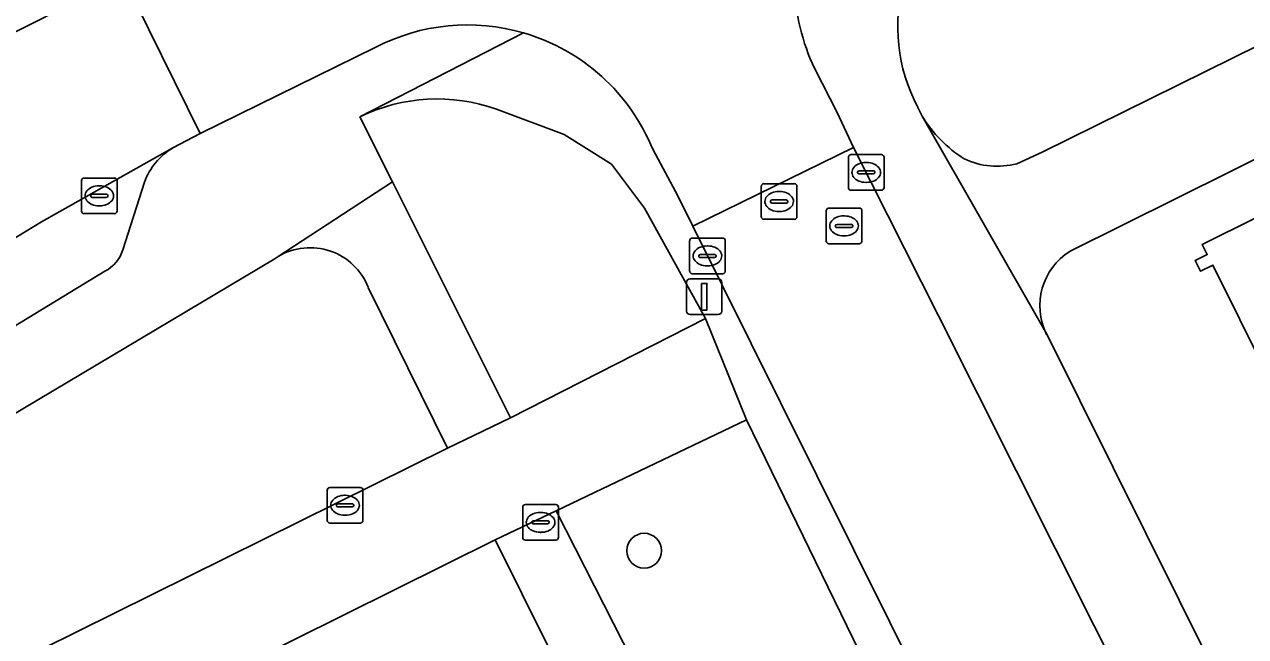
# Model space of a CAD drawing. Extents: x 157793 to 159380, y 380877 to 382313.
# Drawn here: x 158297.85 to 158332.13, y 381469.68 to 381486.85 of the extents above; entities that cross this region are included whole.
import ezdxf

# ---------------------------------------------------------------- set-up
doc = ezdxf.new("R2010")
doc.units = 0
for name, color, linetype in [('IMGEO_Boom', 7, 'Continuous'), ('IMGEO_Brandkraan', 7, 'Continuous'), ('IMGEO_Erf', 7, 'Continuous'), ('IMGEO_Groenvoorziening', 7, 'Continuous'), ('IMGEO_Kolk', 7, 'Continuous'), ('IMGEO_Lichtmast', 7, 'Continuous'), ('IMGEO_Pand', 7, 'Continuous'), ('IMGEO_Parkeervlak_open', 7, 'Continuous'), ('IMGEO_Rijbaan_lokaal_open', 7, 'Continuous'), ('IMGEO_Rioolput', 7, 'Continuous'), ('IMGEO_Voetpad_open', 7, 'Continuous')]:
    doc.layers.add(name, color=color, linetype=linetype)

msp = doc.modelspace()

# ---------------------------------------------------------------- linework, layer by layer
at = {"layer": 'IMGEO_Boom'}
msp.add_circle((158315.249, 381472.086), 0.489, dxfattribs=at)
at = {"layer": 'IMGEO_Brandkraan'}
for p, q in [((158311.915, 381473.382), (158312.767, 381473.382)), ((158311.84, 381472.456), (158311.84, 381473.308)), ((158312.328, 381473.162), (158312.353, 381473.162)), ((158312.841, 381473.308), (158312.841, 381472.456)), ((158312.099, 381472.876), (158312.099, 381472.888)), ((158312.537, 381472.839), (158312.139, 381472.839)), ((158312.142, 381472.925), (158312.54, 381472.925)), ((158312.583, 381472.888), (158312.583, 381472.876)), ((158312.767, 381472.382), (158311.915, 381472.382)), ((158312.351, 381472.602), (158312.326, 381472.602))]:
    msp.add_line(p, q, dxfattribs=at)
for points in [[(158311.915, 381473.382), (158312.767, 381473.382)], [(158311.84, 381472.456), (158311.84, 381473.308)], [(158312.841, 381473.308), (158312.841, 381472.456)], [(158312.767, 381472.382), (158311.915, 381472.382)]]:
    msp.add_lwpolyline(points, dxfattribs=at)
for centre, radius, start, end in [((158311.917, 381473.306), 0.0765, 91.552, 178.448), ((158311.917, 381473.306), 0.0765, 91.552, 178.448), ((158312.765, 381473.306), 0.0765, 1.552, 88.448), ((158312.765, 381473.306), 0.0765, 1.552, 88.448), ((158312.139, 381472.885), 0.0403, 85.8775, 175.7526), ((158312.136, 381472.875), 0.0366, 178.938, 274.7102), ((158312.54, 381472.882), 0.043, 264.8664, 352.4533), ((158312.544, 381472.887), 0.0386, 1.7309, 96.639), ((158311.917, 381472.458), 0.0765, 181.552, 268.448), ((158311.917, 381472.458), 0.0765, 181.552, 268.448), ((158312.765, 381472.458), 0.0765, 271.552, 358.448), ((158312.765, 381472.458), 0.0765, 271.552, 358.448)]:
    msp.add_arc(centre, radius, start, end, dxfattribs=at)
for centre, major_axis, ratio, start_param, end_param in [((158312.327, 381472.882), (-0.387, 0.002), 0.722429, 4.712389, 7.853982), ((158312.352, 381472.882), (-0.39, 0.002), 0.717154, 1.570796, 4.712389)]:
    msp.add_ellipse(centre, major_axis=major_axis, ratio=ratio, start_param=start_param, end_param=end_param, dxfattribs=at)
at = {"layer": 'IMGEO_Erf'}
for points in [[(158349.769, 381491.708), (158327.204, 381480.491)], [(158333.479, 381475.548), (158331.216, 381480.103), (158330.865, 381479.929), (158330.716, 381480.23), (158331.055, 381480.398), (158330.916, 381480.68), (158339.991, 381485.189)], [(158326.548, 381478.159), (158336.768, 381457.628)], [(158294.659, 381434.559), (158298.412, 381436.409), (158299.747, 381433.7), (158300.006, 381433.828), (158298.544, 381436.794), (158301.131, 381438.229), (158300.877, 381438.74), (158299.696, 381441.116), (158303.519, 381443.016), (158307.192, 381444.842), (158308.281, 381442.652), (158308.627, 381441.956), (158311.428, 381443.349), (158309.959, 381446.304), (158313.781, 381448.204), (158317.455, 381450.03), (158318.544, 381447.84), (158318.924, 381447.075), (158322.717, 381448.96), (158322.317, 381449.765), (158311.062, 381472.396), (158255.837, 381444.973)]]:
    msp.add_lwpolyline(points, dxfattribs=at)
msp.add_arc((158328.161, 381478.963), 1.803, 122.0726, 206.5044, dxfattribs=at)
at = {"layer": 'IMGEO_Groenvoorziening'}
for points in [[(158325.707, 381482.947), (158326.422, 381483.272), (158348.584, 381494.228)], [(158314.336, 381482.933), (158313.007, 381483.769), (158311.108, 381484.475)], [(158322.933, 381484.525), (158323.049, 381484.282)], [(158307.27, 381484.26), (158308.184, 381482.434), (158311.496, 381475.816), (158316.972, 381478.604), (158315.26, 381481.699), (158314.336, 381482.933)], [(158304.977, 381480.342), (158304.861, 381480.266), (158297.419, 381475.832), (158294.066, 381473.665), (158272.57, 381458.87), (158273.457, 381457.008), (158309.727, 381474.963)], [(158309.727, 381474.963), (158307.502, 381479.477)]]:
    msp.add_lwpolyline(points, dxfattribs=at)
msp.add_lwpolyline([(158318.119, 381475.762), (158312.782, 381473.207), (158316.267, 381466.353), (158321.475, 381468.887)], close=True, dxfattribs=at)
for centre, radius, start, end in [((158327.199, 381486.794), 4.832, 122.1631, 208.0032), ((158309.444, 381479.81), 4.953, 70.3731, 116.0395), ((158326.246, 381486.258), 3.758, 211.7228, 237.6526), ((158325.156, 381485.017), 2.142, 244.5381, 284.9046), ((158305.873, 381478.841), 1.749, 21.3419, 120.8378)]:
    msp.add_arc(centre, radius, start, end, dxfattribs=at)
at = {"layer": 'IMGEO_Kolk'}
for p, q in [((158320.982, 381482.276), (158320.982, 381483.128)), ((158321.057, 381483.202), (158321.909, 381483.202)), ((158321.47, 381482.982), (158321.495, 381482.982)), ((158321.983, 381483.128), (158321.983, 381482.276)), ((158321.241, 381482.696), (158321.241, 381482.708)), ((158321.679, 381482.659), (158321.281, 381482.659)), ((158321.284, 381482.745), (158321.682, 381482.745)), ((158321.725, 381482.708), (158321.725, 381482.696)), ((158299.453, 381481.619), (158299.453, 381482.471)), ((158299.528, 381482.545), (158300.38, 381482.545)), ((158299.941, 381482.325), (158299.966, 381482.325)), ((158300.454, 381482.471), (158300.454, 381481.619)), ((158321.493, 381482.422), (158321.468, 381482.422)), ((158299.712, 381482.039), (158299.712, 381482.051)), ((158300.15, 381482.002), (158299.752, 381482.002)), ((158299.755, 381482.088), (158300.153, 381482.088)), ((158300.196, 381482.051), (158300.196, 381482.039)), ((158321.909, 381482.202), (158321.057, 381482.202)), ((158299.964, 381481.765), (158299.939, 381481.765)), ((158300.38, 381481.545), (158299.528, 381481.545)), ((158316.526, 381479.933), (158316.526, 381480.785)), ((158316.601, 381480.859), (158317.453, 381480.859)), ((158317.014, 381480.639), (158317.039, 381480.639)), ((158317.527, 381480.785), (158317.527, 381479.933)), ((158316.785, 381480.353), (158316.785, 381480.365)), ((158317.223, 381480.316), (158316.825, 381480.316)), ((158316.828, 381480.402), (158317.226, 381480.402)), ((158317.269, 381480.365), (158317.269, 381480.353)), ((158317.453, 381479.859), (158316.601, 381479.859)), ((158317.037, 381480.079), (158317.012, 381480.079)), ((158306.353, 381472.935), (158306.353, 381473.787)), ((158306.428, 381473.861), (158307.28, 381473.861)), ((158307.354, 381473.787), (158307.354, 381472.935)), ((158306.612, 381473.355), (158306.612, 381473.367)), ((158306.655, 381473.404), (158307.053, 381473.404)), ((158306.841, 381473.641), (158306.866, 381473.641)), ((158307.096, 381473.367), (158307.096, 381473.355)), ((158307.05, 381473.318), (158306.652, 381473.318)), ((158306.864, 381473.081), (158306.839, 381473.081)), ((158307.28, 381472.861), (158306.428, 381472.861))]:
    msp.add_line(p, q, dxfattribs=at)
for points in [[(158320.982, 381482.276), (158320.982, 381483.128)], [(158321.057, 381483.202), (158321.909, 381483.202)], [(158321.983, 381483.128), (158321.983, 381482.276)], [(158299.453, 381481.619), (158299.453, 381482.471)], [(158299.528, 381482.545), (158300.38, 381482.545)], [(158300.454, 381482.471), (158300.454, 381481.619)], [(158321.909, 381482.202), (158321.057, 381482.202)], [(158300.38, 381481.545), (158299.528, 381481.545)], [(158316.526, 381479.933), (158316.526, 381480.785)], [(158316.601, 381480.859), (158317.453, 381480.859)], [(158317.527, 381480.785), (158317.527, 381479.933)], [(158317.453, 381479.859), (158316.601, 381479.859)], [(158306.353, 381472.935), (158306.353, 381473.787)], [(158306.428, 381473.861), (158307.28, 381473.861)], [(158307.354, 381473.787), (158307.354, 381472.935)], [(158307.28, 381472.861), (158306.428, 381472.861)]]:
    msp.add_lwpolyline(points, dxfattribs=at)
for centre, radius, start, end in [((158321.059, 381483.126), 0.0765, 91.552, 178.448), ((158321.059, 381483.126), 0.0765, 91.552, 178.448), ((158321.907, 381483.126), 0.0765, 1.552, 88.448), ((158321.907, 381483.126), 0.0765, 1.552, 88.448), ((158321.281, 381482.705), 0.0403, 85.8775, 175.7526), ((158321.278, 381482.695), 0.0366, 178.938, 274.7102), ((158321.682, 381482.702), 0.043, 264.8664, 352.4533), ((158321.686, 381482.707), 0.0386, 1.7309, 96.639), ((158299.53, 381482.469), 0.0765, 91.552, 178.448), ((158299.53, 381482.469), 0.0765, 91.552, 178.448), ((158300.378, 381482.469), 0.0765, 1.552, 88.448), ((158300.378, 381482.469), 0.0765, 1.552, 88.448), ((158321.059, 381482.278), 0.0765, 181.552, 268.448), ((158321.059, 381482.278), 0.0765, 181.552, 268.448), ((158321.907, 381482.278), 0.0765, 271.552, 358.448), ((158321.907, 381482.278), 0.0765, 271.552, 358.448), ((158299.752, 381482.048), 0.0403, 85.8775, 175.7526), ((158299.749, 381482.038), 0.0366, 178.938, 274.7102), ((158300.153, 381482.045), 0.043, 264.8664, 352.4533), ((158300.157, 381482.05), 0.0386, 1.7309, 96.639), ((158299.53, 381481.621), 0.0765, 181.552, 268.448), ((158299.53, 381481.621), 0.0765, 181.552, 268.448), ((158300.378, 381481.621), 0.0765, 271.552, 358.448), ((158300.378, 381481.621), 0.0765, 271.552, 358.448), ((158316.603, 381480.783), 0.0765, 91.552, 178.448), ((158316.603, 381480.783), 0.0765, 91.552, 178.448), ((158317.451, 381480.783), 0.0765, 1.552, 88.448), ((158317.451, 381480.783), 0.0765, 1.552, 88.448), ((158316.825, 381480.362), 0.0403, 85.8775, 175.7526), ((158316.822, 381480.352), 0.0366, 178.938, 274.7102), ((158317.226, 381480.359), 0.043, 264.8664, 352.4533), ((158317.23, 381480.364), 0.0386, 1.7309, 96.639), ((158316.603, 381479.935), 0.0765, 181.552, 268.448), ((158316.603, 381479.935), 0.0765, 181.552, 268.448), ((158317.451, 381479.935), 0.0765, 271.552, 358.448), ((158317.451, 381479.935), 0.0765, 271.552, 358.448), ((158306.43, 381473.785), 0.0765, 91.552, 178.448), ((158306.43, 381473.785), 0.0765, 91.552, 178.448), ((158307.278, 381473.785), 0.0765, 1.552, 88.448), ((158307.278, 381473.785), 0.0765, 1.552, 88.448), ((158306.652, 381473.364), 0.0403, 85.8775, 175.7526), ((158306.649, 381473.354), 0.0366, 178.938, 274.7102), ((158307.053, 381473.361), 0.043, 264.8664, 352.4533), ((158307.057, 381473.366), 0.0386, 1.7309, 96.639), ((158306.43, 381472.937), 0.0765, 181.552, 268.448), ((158306.43, 381472.937), 0.0765, 181.552, 268.448), ((158307.278, 381472.937), 0.0765, 271.552, 358.448), ((158307.278, 381472.937), 0.0765, 271.552, 358.448)]:
    msp.add_arc(centre, radius, start, end, dxfattribs=at)
for centre, major_axis, ratio, start_param, end_param in [((158321.469, 381482.702), (-0.387, 0.002), 0.722429, 4.712389, 7.853982), ((158321.494, 381482.702), (-0.39, 0.002), 0.717154, 1.570796, 4.712389), ((158299.94, 381482.045), (-0.387, 0.002), 0.722429, 4.712389, 7.853982), ((158299.965, 381482.045), (-0.39, 0.002), 0.717154, 1.570796, 4.712389), ((158317.013, 381480.359), (-0.387, 0.002), 0.722429, 4.712389, 7.853982), ((158317.038, 381480.359), (-0.39, 0.002), 0.717154, 1.570796, 4.712389), ((158306.84, 381473.361), (-0.387, 0.002), 0.722429, 4.712389, 7.853982), ((158306.865, 381473.361), (-0.39, 0.002), 0.717154, 1.570796, 4.712389)]:
    msp.add_ellipse(centre, major_axis=major_axis, ratio=ratio, start_param=start_param, end_param=end_param, dxfattribs=at)
at = {"layer": 'IMGEO_Lichtmast'}
for p, q in [((158316.439, 381478.813), (158316.439, 381479.613)), ((158316.439, 381479.613), (158316.439, 381478.813)), ((158316.539, 381479.713), (158317.329, 381479.713)), ((158317.329, 381479.713), (158316.539, 381479.713)), ((158317.429, 381479.613), (158317.429, 381478.813)), ((158317.429, 381478.813), (158317.429, 381479.613)), ((158317.329, 381478.713), (158316.539, 381478.713)), ((158316.539, 381478.713), (158317.329, 381478.713))]:
    msp.add_line(p, q, dxfattribs=at)
msp.add_lwpolyline([(158316.859, 381479.588), (158317.009, 381479.588), (158317.009, 381478.838), (158316.859, 381478.838), (158316.859, 381479.588)], dxfattribs=at)
for centre, start, end in [((158316.539, 381479.613), 90, 180), ((158316.539, 381479.613), 90, 180), ((158317.329, 381479.613), 0, 90), ((158317.329, 381479.613), 360, 90), ((158316.539, 381478.813), 180, 270), ((158316.539, 381478.813), 180, 270), ((158317.329, 381478.813), 270, 0), ((158317.329, 381478.813), 270, 0)]:
    msp.add_arc(centre, 0.1, start, end, dxfattribs=at)
at = {"layer": 'IMGEO_Pand'}
msp.add_lwpolyline([(158333.226, 381475.218), (158342.983, 381480.021), (158342.887, 381480.214), (158342.602, 381480.072), (158340.329, 381484.647), (158340.583, 381484.773), (158340.421, 381485.099), (158340.111, 381484.945), (158339.991, 381485.189), (158330.916, 381480.68), (158331.055, 381480.398), (158330.716, 381480.23), (158330.865, 381479.929), (158331.216, 381480.103), (158333.479, 381475.548), (158333.145, 381475.382)], close=True, dxfattribs=at)
at = {"layer": 'IMGEO_Parkeervlak_open'}
for points in [[(158295.372, 381485.52), (158300.625, 381488.183), (158323.239, 381499.498), (158364.219, 381519.993)], [(158302.02, 381483.392), (158298.335, 381481.315), (158294.12, 381478.763), (158290.279, 381476.177), (158238.977, 381440.815), (158233.782, 381437.207)], [(158300.616, 381480.534), (158301.222, 381482.427)], [(158237.636, 381437.336), (158294.977, 381476.803), (158300.112, 381479.931)]]:
    msp.add_lwpolyline(points, dxfattribs=at)
for centre, radius, start, end in [((158302.983, 381481.783), 1.875, 120.9056, 159.9168), ((158299.66, 381480.821), 0.998, 296.9275, 343.2933)]:
    msp.add_arc(centre, radius, start, end, dxfattribs=at)
at = {"layer": 'IMGEO_Rijbaan_lokaal_open'}
for points in [[(158322.894, 381493.705), (158325.561, 381495.049), (158323.239, 381499.498), (158300.625, 381488.183), (158302.784, 381483.793), (158307.7, 381486.207)], [(158290.513, 381482.525), (158289.203, 381481.576), (158288.861, 381481.321), (158287.186, 381480.143), (158236.126, 381444.916), (158238.977, 381440.815), (158290.279, 381476.177), (158294.12, 381478.763), (158298.335, 381481.315), (158302.02, 381483.392), (158302.784, 381483.793), (158300.625, 381488.183), (158295.372, 381485.52)], [(158315.499, 381483.332), (158316.196, 381482.042), (158316.611, 381481.195), (158321.13, 381483.404), (158320.667, 381484.379), (158320.036, 381485.606)], [(158338.824, 381448.203), (158323.507, 381478.675), (158321.13, 381483.404), (158316.611, 381481.195), (158319.073, 381476.25), (158330.325, 381453.652), (158333.5, 381447.333)]]:
    msp.add_lwpolyline(points, dxfattribs=at)
for centre, radius, start, end in [((158325.589, 381488.204), 6.131, 182.0417, 205.0773), ((158310.295, 381481.224), 5.618, 73.7598, 117.5089), ((158310.294, 381481.229), 5.614, 22.0025, 73.7397)]:
    msp.add_arc(centre, radius, start, end, dxfattribs=at)
at = {"layer": 'IMGEO_Rioolput'}
for p, q in [((158318.538, 381481.46), (158318.538, 381482.312)), ((158318.613, 381482.386), (158319.465, 381482.386)), ((158319.539, 381482.312), (158319.539, 381481.46)), ((158318.84, 381481.929), (158319.238, 381481.929)), ((158319.026, 381482.166), (158319.051, 381482.166)), ((158318.797, 381481.88), (158318.797, 381481.892)), ((158319.235, 381481.843), (158318.837, 381481.843)), ((158319.049, 381481.606), (158319.024, 381481.606)), ((158319.281, 381481.892), (158319.281, 381481.88)), ((158320.361, 381480.776), (158320.361, 381481.628)), ((158320.436, 381481.702), (158321.288, 381481.702)), ((158321.362, 381481.628), (158321.362, 381480.776)), ((158319.465, 381481.386), (158318.613, 381481.386)), ((158320.663, 381481.245), (158321.061, 381481.245)), ((158320.849, 381481.482), (158320.874, 381481.482)), ((158320.62, 381481.196), (158320.62, 381481.208)), ((158321.058, 381481.159), (158320.66, 381481.159)), ((158320.872, 381480.922), (158320.847, 381480.922)), ((158321.104, 381481.208), (158321.104, 381481.196)), ((158321.288, 381480.702), (158320.436, 381480.702))]:
    msp.add_line(p, q, dxfattribs=at)
for points in [[(158318.538, 381481.46), (158318.538, 381482.312)], [(158318.613, 381482.386), (158319.465, 381482.386)], [(158319.539, 381482.312), (158319.539, 381481.46)], [(158320.361, 381480.776), (158320.361, 381481.628)], [(158320.436, 381481.702), (158321.288, 381481.702)], [(158321.362, 381481.628), (158321.362, 381480.776)], [(158319.465, 381481.386), (158318.613, 381481.386)], [(158321.288, 381480.702), (158320.436, 381480.702)]]:
    msp.add_lwpolyline(points, dxfattribs=at)
for centre, radius, start, end in [((158318.615, 381482.31), 0.0765, 91.552, 178.448), ((158318.615, 381482.31), 0.0765, 91.552, 178.448), ((158319.463, 381482.31), 0.0765, 1.552, 88.448), ((158319.463, 381482.31), 0.0765, 1.552, 88.448), ((158318.837, 381481.889), 0.0403, 85.8775, 175.7526), ((158319.242, 381481.891), 0.0386, 1.7309, 96.639), ((158318.834, 381481.879), 0.0366, 178.938, 274.7102), ((158319.238, 381481.886), 0.043, 264.8664, 352.4533), ((158320.438, 381481.626), 0.0765, 91.552, 178.448), ((158320.438, 381481.626), 0.0765, 91.552, 178.448), ((158321.286, 381481.626), 0.0765, 1.552, 88.448), ((158321.286, 381481.626), 0.0765, 1.552, 88.448), ((158318.615, 381481.462), 0.0765, 181.552, 268.448), ((158318.615, 381481.462), 0.0765, 181.552, 268.448), ((158319.463, 381481.462), 0.0765, 271.552, 358.448), ((158319.463, 381481.462), 0.0765, 271.552, 358.448), ((158320.66, 381481.205), 0.0403, 85.8775, 175.7526), ((158321.065, 381481.207), 0.0386, 1.7309, 96.639), ((158320.657, 381481.195), 0.0366, 178.938, 274.7102), ((158321.061, 381481.202), 0.043, 264.8664, 352.4533), ((158320.438, 381480.778), 0.0765, 181.552, 268.448), ((158320.438, 381480.778), 0.0765, 181.552, 268.448), ((158321.286, 381480.778), 0.0765, 271.552, 358.448), ((158321.286, 381480.778), 0.0765, 271.552, 358.448)]:
    msp.add_arc(centre, radius, start, end, dxfattribs=at)
for centre, major_axis, ratio, start_param, end_param in [((158319.025, 381481.886), (-0.387, 0.002), 0.722429, 4.712389, 7.853982), ((158319.05, 381481.886), (-0.39, 0.002), 0.717154, 1.570796, 4.712389), ((158320.848, 381481.202), (-0.387, 0.002), 0.722429, 4.712389, 7.853982), ((158320.873, 381481.202), (-0.39, 0.002), 0.717154, 1.570796, 4.712389)]:
    msp.add_ellipse(centre, major_axis=major_axis, ratio=ratio, start_param=start_param, end_param=end_param, dxfattribs=at)
at = {"layer": 'IMGEO_Voetpad_open'}
for points in [[(158429.862, 381531.521), (158428.618, 381533.96), (158403, 381521.175), (158401.658, 381520.527), (158376.436, 381508.005), (158375.088, 381507.338), (158349.93, 381494.878), (158348.584, 381494.228), (158326.422, 381483.272), (158325.707, 381482.947)], [(158327.204, 381480.491), (158349.769, 381491.708), (158351.122, 381492.381), (158366.45, 381500), (158402.954, 381518.145), (158404.227, 381518.778), (158429.862, 381531.521)], [(158272.57, 381458.87), (158294.066, 381473.665), (158297.419, 381475.832), (158304.861, 381480.266), (158304.977, 381480.342), (158308.184, 381482.434), (158307.27, 381484.26), (158311.866, 381486.618)], [(158311.866, 381486.618), (158307.27, 381484.26)], [(158307.7, 381486.207), (158302.784, 381483.793), (158302.02, 381483.392)], [(158320.036, 381485.606), (158320.667, 381484.379), (158321.13, 381483.404), (158323.507, 381478.675), (158338.824, 381448.203)], [(158311.108, 381484.475), (158313.007, 381483.769), (158314.336, 381482.933), (158315.26, 381481.699), (158316.972, 381478.604), (158318.119, 381475.762), (158321.475, 381468.887), (158316.267, 381466.353), (158316.546, 381465.245), (158321.608, 381467.725), (158329.353, 381452.122), (158329.788, 381452.333)], [(158326.548, 381478.159), (158323.049, 381484.282), (158322.933, 381484.525)], [(158323.049, 381484.282), (158326.548, 381478.159)], [(158319.073, 381476.25), (158316.611, 381481.195), (158316.196, 381482.042), (158315.499, 381483.332)], [(158301.222, 381482.427), (158300.616, 381480.534)], [(158308.184, 381482.434), (158304.977, 381480.342)], [(158307.502, 381479.477), (158309.727, 381474.963), (158311.496, 381475.816), (158308.184, 381482.434)], [(158300.112, 381479.931), (158294.977, 381476.803), (158237.636, 381437.336)], [(158232.494, 381429.075), (158236.86, 381432.048), (158246.279, 381438.463), (158246.295, 381438.474), (158247.461, 381439.269), (158247.466, 381439.272), (158255.837, 381444.973), (158311.062, 381472.396), (158312.782, 381473.207), (158318.119, 381475.762), (158316.972, 381478.604), (158311.496, 381475.816), (158309.727, 381474.963), (158273.457, 381457.008), (158272.57, 381458.87)], [(158344.88, 381430.73), (158347.04, 381431.137), (158346.431, 381434.929), (158347.326, 381435.057), (158346.606, 381438.9), (158345.871, 381442.976), (158344.185, 381442.728), (158337.485, 381456.187), (158336.797, 381457.569), (158336.768, 381457.628), (158326.548, 381478.159)], [(158330.325, 381453.652), (158319.073, 381476.25)], [(158326.38, 381450.312), (158325.692, 381451.847), (158323.708, 381450.89), (158316.546, 381465.245), (158316.267, 381466.353), (158312.782, 381473.207), (158311.062, 381472.396), (158322.317, 381449.765), (158322.717, 381448.96), (158323.394, 381447.598), (158323.416, 381447.554), (158328.448, 381437.436), (158329.812, 381429.85), (158331.077, 381423.054), (158333.81, 381407.731), (158335.126, 381400.425), (158338.102, 381383.483), (158338.683, 381380.173), (158341.696, 381380.704)]]:
    msp.add_lwpolyline(points, dxfattribs=at)
for centre, radius, start, end in [((158327.199, 381486.794), 4.832, 122.1631, 208.0032), ((158325.589, 381488.204), 6.131, 182.0417, 205.0773), ((158310.295, 381481.224), 5.618, 73.7598, 117.5089), ((158310.294, 381481.229), 5.614, 22.0025, 73.7397), ((158309.444, 381479.81), 4.953, 70.3731, 116.0395), ((158326.246, 381486.258), 3.758, 211.7228, 237.6526), ((158302.983, 381481.783), 1.875, 120.9056, 159.9168), ((158325.156, 381485.017), 2.142, 244.5381, 284.9046), ((158305.873, 381478.841), 1.749, 21.3419, 120.8378), ((158299.66, 381480.821), 0.998, 296.9275, 343.2933), ((158328.161, 381478.963), 1.803, 122.0726, 206.5044)]:
    msp.add_arc(centre, radius, start, end, dxfattribs=at)

doc.saveas('drawing.dxf')
